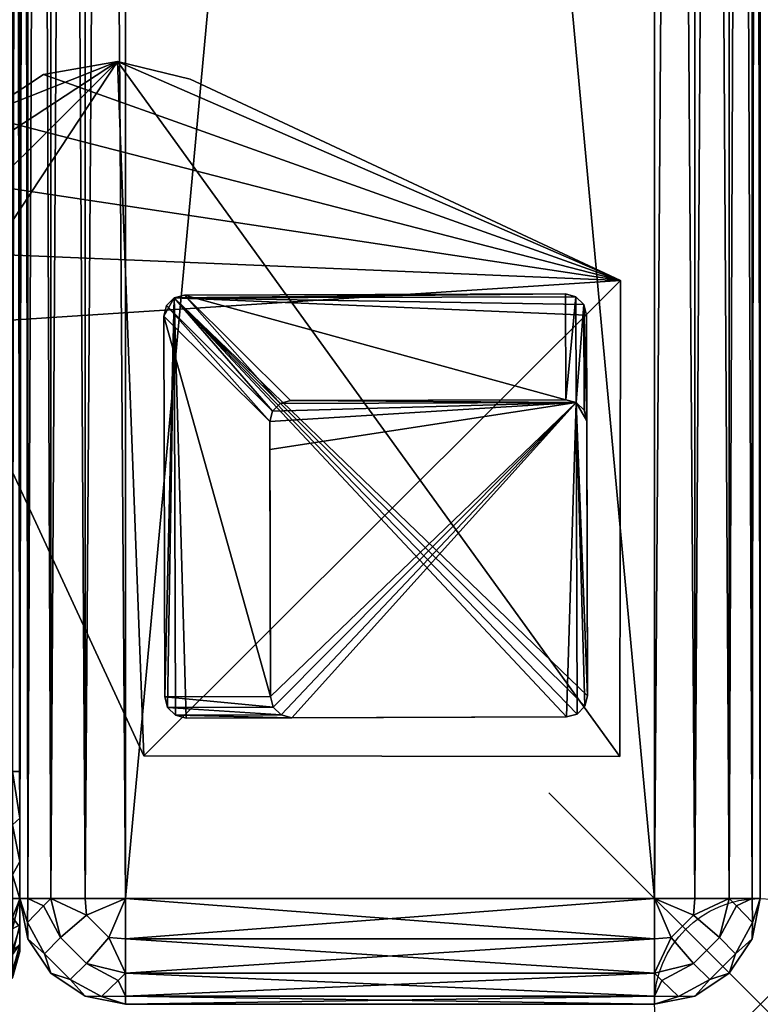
# Model space of a CAD drawing. Header units: inches. Extents: x 0 to 76, y -28.1 to 0.
# Tile 329 of 484: x 72.5 to 76, y -28 to -23.4. Entities that reach past the tile are written whole.
import ezdxf

# ---------------------------------------------------------------- set-up
doc = ezdxf.new("R2010")
doc.units = ezdxf.units.IN
doc.header["$LTSCALE"] = 0.03937
doc.header["$MEASUREMENT"] = 0
doc.header["$PDMODE"] = 35
doc.header["$PDSIZE"] = 1
for name, color, linetype in [('A-FURN-3-NODE', 7, 'Continuous'), ('A-FURN-3-ST', 151, 'Continuous'), ('A-FURN-3-ST-ARM', 165, 'Continuous'), ('A-FURN-3-ST-LG', 252, 'Continuous'), ('A-FURN-3-ST-LGHW', 32, 'Continuous')]:
    doc.layers.add(name, color=color, linetype=linetype)

msp = doc.modelspace()

# ---------------------------------------------------------------- linework, layer by layer
at = {"layer": 'A-FURN-3-NODE'}
msp.add_point((76, -28.01), dxfattribs=at)

# ---------------------------------------------------------------- meshes
at = {"layer": 'A-FURN-3-ST'}
mesh = msp.add_polyface(dxfattribs=at)
corners = [(72.5, -4.8504, 5.25), (72.5, -27.51, 5.25), (72.4665, -4.8504, 5.125), (72.4665, -27.51, 5.125), (72.375, -4.8504, 5.0335), (72.4665, -4.7068, 5.1536), (72.5, -4.7253, 5.2835), (72.4665, -4.5851, 5.2349), (72.5, -4.6338, 5.3751), (72.4665, -4.5038, 5.3567), (72.5, -4.6004, 5.5002), (72.4665, -4.4754, 5.5003), (72.375, -4.4193, 5.3217), (72.375, -4.5204, 5.1703), (72.375, -4.6718, 5.069), (72.375, -4.3926, 16.9008), (72.4665, -4.4842, 16.9008), (72.5, -4.6092, 16.9007), (72.4665, -4.5175, 17.153), (72.5, -4.6383, 17.1205), (72.375, -5.1833, 17.9302), (72.4665, -5.4592, 17.875), (72.4665, -5.2069, 17.8418), (72.4665, -4.9719, 17.7445), (72.375, -4.9261, 17.8238), (72.4665, -4.77, 17.5897), (72.375, -4.7053, 17.6544), (72.4665, -4.615, 17.3879), (72.375, -4.5358, 17.4337), (72.375, -4.4292, 17.1767), (72.5, -5.4592, 17.75), (72.5, -5.2393, 17.7211), (72.5, -5.0343, 17.6362), (72.5, -4.8583, 17.5013), (72.5, -4.7233, 17.3254), (72.4665, -26.91, 17.875), (72.5, -27.76, 5.5), (72.5, -27.76, 16.9)]
mesh.append_faces([[corners[k] for k in face] for face in [(0, 1, 2), (2, 3, 4), (4, 5, 2), (2, 5, 0), (0, 5, 6), (6, 5, 7), (6, 7, 8), (8, 7, 9), (8, 9, 10), (10, 9, 11), (11, 9, 12), (13, 7, 5, 14), (11, 15, 16), (11, 16, 10), (10, 16, 17), (15, 18, 16), (16, 18, 19), (16, 19, 17), (20, 21, 22), (20, 22, 23, 24), (24, 23, 25, 26), (26, 25, 27, 28), (28, 27, 18, 29), (21, 30, 22), (22, 30, 31), (22, 31, 23), (23, 31, 32), (23, 32, 25), (25, 32, 33), (25, 33, 27), (27, 33, 34), (27, 34, 18), (18, 34, 19), (21, 35, 30), (0, 10, 1), (6, 8, 0), (0, 8, 10), (10, 17, 36), (37, 17, 30), (17, 19, 30), (30, 19, 34), (30, 34, 33), (33, 32, 30), (30, 32, 31)]])
mesh = msp.add_polyface(dxfattribs=at)
corners = [(72.4665, -4.8504, 5.125), (72.5, -27.51, 5.25), (72.4665, -27.51, 5.125), (72.5, -27.7265, 5.375), (72.5, -27.76, 5.5), (72.4665, -27.8565, 5.3565), (72.4665, -27.885, 5.5), (72.375, -27.9765, 5.5), (72.375, -27.6885, 5.069), (72.4665, -27.6535, 5.1535), (72.375, -27.8399, 5.1701), (72.4665, -27.7752, 5.2348), (72.375, -27.941, 5.3215), (72.5, -27.635, 5.2835), (72.5, -27.76, 16.9), (72.4665, -27.885, 16.9), (72.5, -26.91, 17.75), (72.4665, -26.91, 17.875), (72.5, -27.13, 17.721), (72.4665, -27.1624, 17.8418), (72.5, -27.335, 17.6361), (72.4665, -27.3975, 17.7444), (72.5, -27.511, 17.501), (72.4665, -27.5994, 17.5894), (72.5, -27.6461, 17.325), (72.4665, -27.7544, 17.3875), (72.5, -27.731, 17.12), (72.4665, -27.8518, 17.1523), (72.375, -27.9402, 17.176), (72.375, -26.91, 17.9665), (72.375, -27.186, 17.9302), (72.375, -27.4433, 17.8236), (72.375, -27.6641, 17.6541), (72.375, -27.8336, 17.4333), (72.4665, -5.4592, 17.875), (72.5, -5.4592, 17.75), (72.5, -4.6004, 5.5002), (72.5, -4.6092, 16.9007)]
mesh.append_faces([[corners[k] for k in face] for face in [(0, 1, 2), (3, 4, 5), (5, 4, 6), (5, 6, 7), (8, 2, 9), (10, 11, 5, 12), (2, 1, 9), (9, 1, 13), (9, 13, 11), (11, 13, 3), (11, 3, 5), (4, 14, 6), (6, 14, 15), (6, 15, 7), (16, 17, 18), (18, 17, 19), (18, 19, 20), (20, 19, 21), (20, 21, 22), (22, 21, 23), (22, 23, 24), (24, 23, 25), (24, 25, 26), (26, 25, 27), (26, 27, 14), (14, 27, 15), (15, 27, 28), (17, 29, 19), (19, 30, 31, 21), (21, 31, 32, 23), (23, 32, 33, 25), (25, 33, 28, 27), (34, 29, 17), (35, 17, 16), (1, 36, 4), (1, 4, 3), (4, 37, 14), (14, 35, 16), (18, 20, 16), (16, 20, 22), (16, 22, 24), (24, 26, 16), (16, 26, 14), (3, 13, 1)]])
at = {"layer": 'A-FURN-3-ST-ARM'}
mesh = msp.add_polyface(dxfattribs=at)
corners = [(75.6913, -27.51, 5.0381), (75.5, -0.5, 5), (75.6913, -0.5, 5.0381), (75.8536, -27.51, 5.1464), (75.8536, -0.5, 5.1464), (75.9619, -27.51, 5.3087), (75.9619, -0.5, 5.3087), (76, -27.51, 5.5), (76, -0.5, 5.5), (73, -0.5, 5), (73, -27.51, 5), (72.8087, -0.5, 5.0381), (72.8087, -27.51, 5.0381), (72.6464, -0.5, 5.1464), (72.6464, -27.51, 5.1464), (72.5381, -0.5, 5.3087), (72.5381, -27.51, 5.3087), (72.5, -0.5, 5.5), (75.5, -0.3087, 5.0381), (72.617, -0.3131, 5.2386), (72.7386, -0.3131, 5.117), (72.887, -0.3475, 5.0374), (72.5374, -0.3475, 5.387), (75.9581, -0.4212, 5.3158), (75.6525, -0.387, 5.0374), (75.8143, -0.4659, 5.1126), (76, -27.51, 20.5), (76, -0.5, 20.5), (75.5, -0.5, 21), (75.5, -27.51, 21), (75.6913, -0.5, 20.9619), (75.6913, -27.51, 20.9619), (75.8536, -0.5, 20.8536), (75.8536, -27.51, 20.8536), (75.9619, -0.5, 20.6913), (75.9619, -27.51, 20.6913), (75.6525, -0.387, 20.9626), (75.8143, -0.4659, 20.8874), (75.9581, -0.4212, 20.6842), (72.8087, -27.51, 20.9619), (73, -0.5, 21), (72.8087, -0.5, 20.9619), (72.6464, -27.51, 20.8536), (72.6464, -0.5, 20.8536), (72.5381, -27.51, 20.6913), (72.5381, -0.5, 20.6913), (72.5, -27.51, 20.5), (72.5, -0.5, 20.5), (72.5374, -0.3475, 20.613), (72.617, -0.3131, 20.7614), (72.7386, -0.3131, 20.883), (72.887, -0.3475, 20.9626), (72.5, -27.51, 5.5)]
mesh.append_faces([[corners[k] for k in face] for face in [(0, 1, 2), (3, 2, 4), (5, 4, 6), (7, 6, 8), (9, 10, 11), (11, 12, 13), (13, 14, 15), (15, 16, 17), (1, 9, 18), (15, 19, 13), (13, 20, 11), (11, 21, 9), (15, 17, 22), (6, 23, 8), (1, 24, 2), (2, 24, 25), (2, 25, 4), (6, 4, 23), (26, 8, 27), (1, 10, 9), (28, 29, 30), (30, 31, 32), (32, 33, 34), (34, 35, 27), (36, 28, 30), (36, 30, 37), (37, 30, 32), (27, 38, 34), (34, 38, 32), (39, 40, 41), (42, 41, 43), (44, 43, 45), (46, 45, 47), (48, 47, 45), (49, 45, 43), (50, 43, 41), (51, 41, 40), (17, 52, 47), (40, 29, 28)]])
mesh = msp.add_polyface(dxfattribs=at)
corners = [(75.5, -27.51, 5), (75.5, -0.5, 5), (75.6913, -27.51, 5.0381), (75.6913, -0.5, 5.0381), (75.8536, -27.51, 5.1464), (75.8536, -0.5, 5.1464), (75.9619, -27.51, 5.3087), (75.9619, -0.5, 5.3087), (76, -27.51, 5.5), (72.8087, -0.5, 5.0381), (73, -27.51, 5), (72.8087, -27.51, 5.0381), (72.6464, -0.5, 5.1464), (72.6464, -27.51, 5.1464), (72.5381, -0.5, 5.3087), (72.5381, -27.51, 5.3087), (72.5, -0.5, 5.5), (72.5, -27.51, 5.5), (72.5374, -27.623, 5.3475), (72.6126, -27.5441, 5.1857), (72.8158, -27.5888, 5.0419), (75.6842, -27.5888, 5.0419), (75.8874, -27.5441, 5.1857), (75.9626, -27.623, 5.3475), (76, -0.5, 5.5), (76, -27.51, 20.5), (75.6913, -0.5, 20.9619), (75.5, -27.51, 21), (75.6913, -27.51, 20.9619), (75.8536, -0.5, 20.8536), (75.8536, -27.51, 20.8536), (75.9619, -0.5, 20.6913), (75.9619, -27.51, 20.6913), (76, -0.5, 20.5), (73, -27.51, 21), (73, -0.5, 21), (72.8087, -27.51, 20.9619), (72.8087, -0.5, 20.9619), (72.6464, -27.51, 20.8536), (72.6464, -0.5, 20.8536), (72.5381, -27.51, 20.6913), (72.5381, -0.5, 20.6913), (72.5, -27.51, 20.5), (75.9626, -27.623, 20.6525), (75.8874, -27.5441, 20.8143), (75.6842, -27.5888, 20.9581), (72.8158, -27.5888, 20.9581), (72.6126, -27.5441, 20.8143), (72.5374, -27.623, 20.6525), (72.5, -0.5, 20.5)]
mesh.append_faces([[corners[k] for k in face] for face in [(0, 1, 2), (2, 3, 4), (4, 5, 6), (6, 7, 8), (9, 10, 11), (12, 11, 13), (14, 13, 15), (16, 15, 17), (18, 17, 15), (18, 15, 19), (19, 15, 13), (10, 20, 11), (11, 20, 13), (4, 21, 2), (2, 21, 0), (22, 4, 6), (22, 6, 23), (23, 6, 8), (8, 24, 25), (0, 10, 1), (26, 27, 28), (29, 28, 30), (31, 30, 32), (33, 32, 25), (34, 35, 36), (36, 37, 38), (38, 39, 40), (40, 41, 42), (43, 25, 32), (43, 32, 44), (44, 32, 30), (27, 45, 28), (28, 45, 30), (38, 46, 36), (36, 46, 34), (47, 38, 40), (47, 40, 48), (48, 40, 42), (49, 17, 42), (34, 27, 35)]])
mesh = msp.add_polyface(dxfattribs=at)
corners = [(73, -27.51, 5), (75.5, -27.51, 5), (73, -27.7013, 5.0381), (75.5, -27.7013, 5.0381), (72.5381, -27.7013, 5.5), (72.5, -27.51, 5.5), (72.5374, -27.623, 5.3475), (72.6126, -27.5441, 5.1857), (72.6464, -27.51, 5.1464), (72.693, -27.6941, 5.1509), (72.8158, -27.5888, 5.0419), (72.9212, -27.6942, 5.0419), (72.8159, -27.817, 5.1509), (72.617, -27.7714, 5.3131), (75.6841, -27.817, 5.1509), (75.5788, -27.6942, 5.0419), (75.6842, -27.5888, 5.0419), (75.807, -27.6941, 5.1509), (75.8536, -27.51, 5.1464), (75.8874, -27.5441, 5.1857), (75.9626, -27.623, 5.3475), (76, -27.51, 5.5), (75.9619, -27.7013, 5.5), (75.883, -27.7714, 5.3131), (75.9619, -27.7013, 20.5), (76, -27.51, 20.5), (75.5, -27.51, 21), (73, -27.51, 21), (75.5, -27.7013, 20.9619), (73, -27.7013, 20.9619), (75.9626, -27.623, 20.6525), (75.8874, -27.5441, 20.8143), (75.8536, -27.51, 20.8536), (75.807, -27.6941, 20.8491), (75.6842, -27.5888, 20.9581), (75.5788, -27.6942, 20.9581), (75.6841, -27.817, 20.8491), (75.883, -27.7714, 20.6869), (72.8159, -27.817, 20.8491), (72.9212, -27.6942, 20.9581), (72.8158, -27.5888, 20.9581), (72.693, -27.6941, 20.8491), (72.6464, -27.51, 20.8536), (72.6126, -27.5441, 20.8143), (72.5374, -27.623, 20.6525), (72.5, -27.51, 20.5), (72.5381, -27.7013, 20.5), (72.617, -27.7714, 20.6869)]
mesh.append_faces([[corners[k] for k in face] for face in [(0, 1, 2), (2, 1, 3), (4, 5, 6), (7, 8, 9), (9, 8, 10), (9, 10, 11, 12), (2, 11, 0), (0, 11, 10), (13, 6, 7, 9), (14, 15, 16, 17), (17, 16, 18), (1, 16, 15), (1, 15, 3), (17, 18, 19), (20, 21, 22), (20, 22, 23), (23, 17, 19, 20), (24, 22, 25), (25, 22, 21), (26, 27, 28), (28, 27, 29), (24, 25, 30), (31, 32, 33), (33, 32, 34), (33, 34, 35, 36), (28, 35, 26), (26, 35, 34), (37, 24, 30), (37, 30, 31, 33), (38, 39, 40, 41), (41, 40, 42), (27, 40, 39), (27, 39, 29), (41, 42, 43), (44, 45, 46), (44, 46, 47), (47, 41, 43, 44), (45, 5, 46), (46, 5, 4)]])
mesh = msp.add_polyface(dxfattribs=at)
corners = [(73, -27.7013, 5.0381), (75.5, -27.7013, 5.0381), (73, -27.8636, 5.1464), (75.5, -27.8636, 5.1464), (73, -27.9719, 5.3087), (75.5, -27.9719, 5.3087), (73, -28.01, 5.5), (72.8159, -27.817, 5.1509), (72.9212, -27.6942, 5.0419), (72.9659, -27.8974, 5.1857), (72.887, -27.9726, 5.3475), (72.8087, -27.9719, 5.5), (72.7386, -27.893, 5.3131), (72.6464, -27.8636, 5.5), (72.617, -27.7714, 5.3131), (72.5381, -27.7013, 5.5), (72.5374, -27.623, 5.3475), (72.693, -27.6941, 5.1509), (75.5, -27.8636, 20.8536), (73, -27.7013, 20.9619), (73, -27.8636, 20.8536), (75.5, -27.9719, 20.6913), (73, -27.9719, 20.6913), (75.5, -28.01, 20.5), (73, -28.01, 20.5), (72.8087, -27.9719, 20.5), (72.887, -27.9726, 20.6525), (72.9659, -27.8974, 20.8143), (72.8159, -27.817, 20.8491), (72.9212, -27.6942, 20.9581), (72.617, -27.7714, 20.6869), (72.5381, -27.7013, 20.5), (72.6464, -27.8636, 20.5), (72.7386, -27.893, 20.6869), (72.693, -27.6941, 20.8491)]
mesh.append_faces([[corners[k] for k in face] for face in [(0, 1, 2), (2, 3, 4), (4, 5, 6), (7, 8, 2), (2, 8, 0), (7, 2, 9), (9, 2, 4), (9, 4, 10), (10, 4, 6), (10, 6, 11), (10, 11, 12), (12, 11, 13), (12, 13, 14), (14, 13, 15), (14, 15, 16), (14, 17, 7, 12), (12, 7, 9, 10), (18, 19, 20), (21, 20, 22), (23, 22, 24), (25, 24, 26), (26, 24, 22), (26, 22, 27), (27, 22, 20), (27, 20, 28), (28, 20, 29), (19, 29, 20), (30, 31, 32), (30, 32, 33), (33, 32, 25), (33, 25, 26), (33, 26, 27, 28), (33, 28, 34, 30), (31, 15, 32), (32, 15, 13), (32, 13, 25), (25, 13, 11), (25, 11, 24), (24, 11, 6)]])
mesh = msp.add_polyface(dxfattribs=at)
corners = [(73, -27.8636, 5.1464), (75.5, -27.7013, 5.0381), (75.5, -27.8636, 5.1464), (73, -27.9719, 5.3087), (75.5, -27.9719, 5.3087), (73, -28.01, 5.5), (75.5, -28.01, 5.5), (75.6913, -27.9719, 5.5), (75.613, -27.9726, 5.3475), (75.5341, -27.8974, 5.1857), (75.6841, -27.817, 5.1509), (75.5788, -27.6942, 5.0419), (75.883, -27.7714, 5.3131), (75.9619, -27.7013, 5.5), (75.8536, -27.8636, 5.5), (75.7614, -27.893, 5.3131), (75.807, -27.6941, 5.1509), (75.5, -28.01, 20.5), (75.6913, -27.9719, 20.5), (75.8536, -27.8636, 20.5), (75.9619, -27.7013, 20.5), (75.5, -27.7013, 20.9619), (73, -27.7013, 20.9619), (75.5, -27.8636, 20.8536), (73, -27.8636, 20.8536), (75.5, -27.9719, 20.6913), (73, -27.9719, 20.6913), (75.6841, -27.817, 20.8491), (75.5788, -27.6942, 20.9581), (75.5341, -27.8974, 20.8143), (75.613, -27.9726, 20.6525), (75.7614, -27.893, 20.6869), (75.883, -27.7714, 20.6869), (75.807, -27.6941, 20.8491), (73, -28.01, 20.5)]
mesh.append_faces([[corners[k] for k in face] for face in [(0, 1, 2), (3, 2, 4), (5, 4, 6), (7, 6, 8), (8, 6, 4), (8, 4, 9), (9, 4, 2), (9, 2, 10), (10, 2, 11), (1, 11, 2), (12, 13, 14), (12, 14, 15), (15, 14, 7), (15, 7, 8), (15, 8, 9, 10), (15, 10, 16, 12), (17, 6, 18), (18, 6, 7), (18, 7, 19), (19, 7, 14), (19, 14, 20), (20, 14, 13), (21, 22, 23), (23, 24, 25), (25, 26, 17), (27, 28, 23), (23, 28, 21), (27, 23, 29), (29, 23, 25), (29, 25, 30), (30, 25, 17), (30, 17, 18), (30, 18, 31), (31, 18, 19), (31, 19, 32), (32, 19, 20), (32, 33, 27, 31), (31, 27, 29, 30), (5, 6, 34), (34, 6, 17)]])
at = {"layer": 'A-FURN-3-ST-LG'}
mesh = msp.add_polyface(dxfattribs=at)
corners = [(73.2297, -24.672, 4.7963), (75.0788, -24.6536, 4.7963), (73.2795, -24.6586, 4.7963), (75.1288, -24.6669, 4.7963), (75.1655, -24.7036, 4.7963), (75.179, -24.7538, 4.7963), (75.184, -26.552, 4.7963), (75.1708, -26.602, 4.7963), (75.1343, -26.6387, 4.7963), (75.0844, -26.6522, 4.7963), (73.2861, -26.6572, 4.7963), (73.2358, -26.644, 4.7963), (73.199, -26.6075, 4.7963), (73.1854, -26.5576, 4.7963), (73.1804, -24.7582, 4.7963), (73.1935, -24.7084, 4.7963), (75.1343, -26.6387, 0), (75.0844, -26.6522, 0), (75.1708, -26.602, 0), (75.184, -26.552, 0), (73.7858, -26.6558, 0), (73.7355, -26.6426, 0), (73.6986, -26.6061, 0), (73.685, -26.5562, 0), (75.0802, -25.1533, 0), (75.1302, -25.1666, 0), (75.1669, -25.2033, 0), (75.1804, -25.2535, 0), (73.7805, -25.1569, 0), (73.7308, -25.1703, 0), (73.6946, -25.2067, 0), (73.6814, -25.2565, 0), (73.6818, -25.389, 0)]
mesh.append_faces([[corners[k] for k in face] for face in [(16, 9, 17), (16, 8, 9), (6, 18, 19), (6, 7, 18), (10, 17, 9), (10, 20, 17), (11, 20, 10), (11, 21, 20), (12, 21, 11), (12, 22, 21), (13, 22, 12), (13, 23, 22), (3, 24, 1), (3, 25, 24), (4, 25, 3), (4, 26, 25), (27, 4, 5), (27, 26, 4), (5, 19, 27), (5, 6, 19), (2, 24, 28), (2, 1, 24), (29, 2, 28), (29, 0, 2), (30, 0, 29), (30, 15, 0), (31, 15, 30), (31, 14, 15), (23, 14, 31), (23, 13, 14)]])
mesh.append_faces([[corners[k] for k in face] for face in [(0, 1, 2), (18, 8, 16), (25, 28, 24), (25, 22, 23)]], dxfattribs={"vtx0": -1})
mesh.append_faces([[corners[k] for k in face] for face in [(25, 32, 31)]], dxfattribs={"vtx0": -1, "vtx1": -1})
mesh.append_faces([[corners[k] for k in face] for face in [(0, 3, 1), (0, 4, 3), (0, 5, 4), (0, 6, 5), (0, 7, 6), (0, 8, 7), (0, 9, 8), (0, 10, 9), (0, 11, 10), (0, 12, 11), (0, 13, 12), (0, 14, 13), (25, 29, 28), (25, 30, 29), (25, 21, 22), (25, 20, 21), (25, 17, 20), (25, 16, 17), (25, 18, 16), (25, 19, 18), (25, 27, 19)]], dxfattribs={"vtx0": -1, "vtx2": -1})
mesh.append_faces([[corners[k] for k in face] for face in [(23, 31, 32), (25, 23, 32)]], dxfattribs={"vtx1": -1, "vtx2": -1})
mesh.append_faces([[corners[k] for k in face] for face in [(0, 15, 14), (18, 7, 8), (25, 31, 30), (25, 26, 27)]], dxfattribs={"vtx2": -1})
at = {"layer": 'A-FURN-3-ST-LGHW'}
mesh = msp.add_polyface(dxfattribs=at)
corners = [(75.3397, -24.5906, 5), (72.9617, -23.5557, 5), (73.3056, -23.6378, 5), (72.6133, -23.6165, 5), (72.3175, -23.8103, 5), (72.1227, -24.1054, 5), (72.0607, -24.4536, 5), (72.1416, -24.7979, 5), (73.0874, -26.8352, 5), (75.3359, -26.8391, 5), (73.3056, -23.6378, 4.7502), (72.9617, -23.5557, 4.7502), (72.6133, -23.6165, 4.7502), (72.3175, -23.8103, 4.7502), (72.1227, -24.1054, 4.7502), (72.0607, -24.4536, 4.7502), (72.1416, -24.7979, 4.7502), (75.3397, -24.5906, 4.7502), (75.3359, -26.8391, 4.7502), (73.0874, -26.8352, 4.7502)]
mesh.append_faces([[corners[k] for k in face] for face in [(2, 10, 1), (10, 11, 1), (1, 11, 3), (11, 12, 3), (3, 12, 4), (12, 13, 4), (4, 13, 5), (13, 14, 5), (5, 14, 6), (14, 15, 6), (7, 6, 16), (6, 15, 16), (8, 7, 19), (7, 16, 19), (17, 10, 0), (10, 2, 0)]])
mesh.append_faces([[corners[k] for k in face] for face in [(2, 1, 0), (10, 17, 11), (9, 8, 18), (0, 9, 17)]], dxfattribs={"vtx1": -1})
mesh.append_faces([[corners[k] for k in face] for face in [(1, 3, 0), (3, 4, 0), (4, 5, 0), (5, 6, 0), (6, 7, 0), (7, 8, 0), (17, 18, 11), (18, 19, 11), (19, 16, 11), (16, 15, 11), (15, 14, 11), (14, 13, 11)]], dxfattribs={"vtx1": -1, "vtx2": -1})
mesh.append_faces([[corners[k] for k in face] for face in [(8, 9, 0), (13, 12, 11), (8, 19, 18), (9, 18, 17)]], dxfattribs={"vtx2": -1})

doc.saveas('drawing.dxf')
